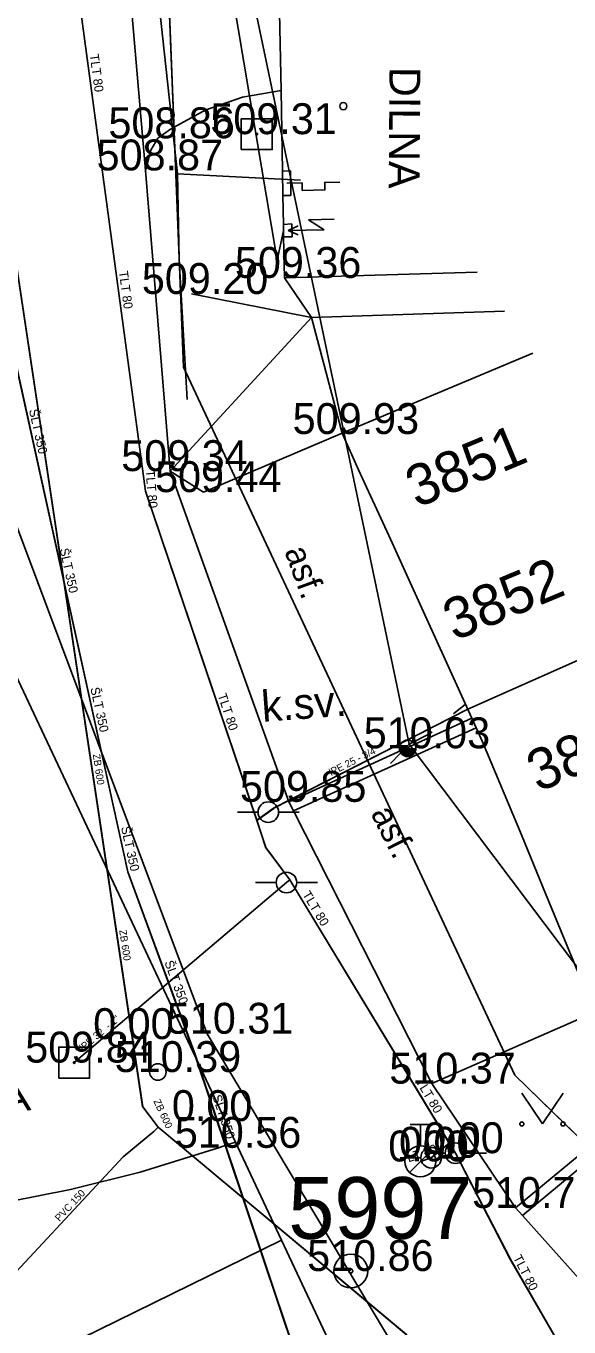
# Model space of a CAD drawing. Extents: x -669642 to -669119, y -1131006 to -1130466.
# Drawn here: x -669379.27 to -669366.1, y -1130955.97 to -1130924.38 of the extents above; entities that cross this region are included whole.
import ezdxf

# ---------------------------------------------------------------- set-up
doc = ezdxf.new("R2010")
doc.units = 0
for name, color, linetype in [('G_Bod_tecka', 7, 'Continuous'), ('G_Bod_vyska', 7, 'Continuous'), ('G_Bodove_pole', 7, 'Continuous'), ('G_Breh_Teren', 7, 'Continuous'), ('G_Budovy-znacky', 7, 'Continuous'), ('G_Budovy_Objekty', 7, 'Continuous'), ('G_Budovy_vstupy', 7, 'Continuous'), ('G_Cisla_jina', 7, 'Continuous'), ('G_Plochy_zpevnene', 7, 'Continuous'), ('G_Ploty', 7, 'Continuous'), ('G_Popisy_objektu', 7, 'Continuous'), ('G_Popisy_povrchu', 7, 'Continuous'), ('G_Poznamky_odkaz', 7, 'Continuous'), ('G_Site-Rozvadece', 7, 'Continuous'), ('G_Site-Sachty_N', 7, 'Continuous'), ('G_Site-Sloupy', 7, 'Continuous'), ('G_Site-vodovod', 7, 'Continuous'), ('G_Z_ELsilove_nadz_kotovane', 7, 'Continuous'), ('G_Z_ELsilove_podz_kotovane', 7, 'Continuous'), ('G_Z_KANAL_podz_kotovane', 7, 'Continuous'), ('G_Z_PLYNY_podz_geodeticky', 7, 'Continuous'), ('G_Z_VODA_podz_kotovane', 7, 'Continuous'), ('G_Zelen-Znacky', 7, 'Continuous'), ('Vrstva 12', 7, 'Continuous'), ('Vrstva 13', 7, 'Continuous'), ('Vrstva 25', 7, 'Continuous'), ('Vrstva 26', 7, 'Continuous'), ('Vrstva 3', 7, 'Continuous'), ('Vrstva 4', 7, 'Continuous'), ('Vrstva 5', 7, 'Continuous'), ('Vrstva 6', 7, 'Continuous'), ('Vrstva 7', 7, 'Continuous')]:
    doc.layers.add(name, color=color, linetype=linetype)

msp = doc.modelspace()

# ---------------------------------------------------------------- linework, layer by layer
at = {"layer": 'G_Bod_tecka'}
for p, q in [((-669376.07, -1130927.11), (-669376.07, -1130927.11)), ((-669373.67, -1130927.01), (-669373.67, -1130927.01)), ((-669376.37, -1130927.89), (-669376.37, -1130927.89)), ((-669373, -1130930.5), (-669373, -1130930.5)), ((-669375.25, -1130930.89), (-669375.25, -1130930.89)), ((-669371.61, -1130934.29), (-669371.61, -1130934.29)), ((-669375.77, -1130935.19), (-669375.77, -1130935.19)), ((-669374.96, -1130935.7), (-669374.96, -1130935.7)), ((-669370.01, -1130941.92), (-669370.01, -1130941.92)), ((-669372.89, -1130943.22), (-669372.89, -1130943.22)), ((-669376.86, -1130948.98), (-669376.86, -1130948.98)), ((-669374.87, -1130948.85), (-669374.87, -1130948.85)), ((-669378.1, -1130949.55), (-669378.1, -1130949.55)), ((-669376.07, -1130949.78), (-669376.07, -1130949.78)), ((-669369.42, -1130950.06), (-669369.42, -1130950.06)), ((-669374.95, -1130950.97), (-669374.95, -1130950.97)), ((-669374.6, -1130951.62), (-669374.6, -1130951.62)), ((-669369.44, -1130951.86), (-669369.44, -1130951.86)), ((-669368.85, -1130951.75), (-669368.85, -1130951.75)), ((-669369.7, -1130951.95), (-669369.7, -1130951.95)), ((-669367.39, -1130953.08), (-669367.39, -1130953.08)), ((-669371.39, -1130954.61), (-669371.39, -1130954.61))]:
    msp.add_line(p, q, dxfattribs=at)
at = {"layer": 'G_Bodove_pole'}
for radius in [0.412, 0.05]:
    msp.add_circle((-669371.39, -1130954.61), radius, dxfattribs=at)
at = {"layer": 'G_Breh_Teren'}
for p, q in [((-669373, -1130930.5), (-669372.34, -1130931.46)), ((-669372.34, -1130931.46), (-669375.77, -1130935.19)), ((-669371.6, -1130934.27), (-669374.96, -1130935.7)), ((-669374.96, -1130935.7), (-669375.77, -1130935.19)), ((-669393.9, -1130964.08), (-669373.07, -1130953.86))]:
    msp.add_line(p, q, dxfattribs=at)
msp.add_lwpolyline([(-669374.19, -1130951.48), (-669374.4, -1130951.55), (-669374.6, -1130951.62), (-669376.5, -1130952.21), (-669378.19, -1130952.63), (-669381.18, -1130953.22), (-669385.7, -1130954.04), (-669387.95, -1130954.55), (-669389.07, -1130954.85), (-669390.17, -1130955.19), (-669390.85, -1130955.47), (-669391.34, -1130955.73), (-669391.68, -1130955.96), (-669392.12, -1130956.38), (-669392.46, -1130956.87), (-669393.98, -1130959.86), (-669395.51, -1130962.84)], dxfattribs=at)
at = {"layer": 'G_Budovy-znacky'}
msp.add_circle((-669371.57, -1130926.331), 0.0875, dxfattribs=at)
at = {"layer": 'G_Budovy_Objekty'}
for p, q in [((-669373.08, -1130925.95), (-669373.05, -1130927.91)), ((-669373.05, -1130927.91), (-669373.04, -1130928.5)), ((-669373.04, -1130928.5), (-669373.02, -1130929.2)), ((-669373.02, -1130929.2), (-669373.02, -1130929.5)), ((-669373.02, -1130929.5), (-669373, -1130930.5)), ((-669368.32, -1130930.36), (-669373, -1130930.5)), ((-669366.97, -1130932.33), (-669371.6, -1130934.27)), ((-669371.2, -1130935.16), (-669371.6, -1130934.27)), ((-669369.87, -1130938.07), (-669370.47, -1130936.75)), ((-669368.45, -1130941.19), (-669368.86, -1130940.3)), ((-669368.35, -1130941.42), (-669368.45, -1130941.19)), ((-669368.19, -1130941.76), (-669368.35, -1130941.42)), ((-669367.25, -1130944.02), (-669366.72, -1130945.31))]:
    msp.add_line(p, q, dxfattribs=at)
at = {"layer": 'G_Budovy_vstupy'}
for p, q in [((-669373.13, -1130923.63), (-669373.08, -1130925.95)), ((-669371.2, -1130935.16), (-669370.47, -1130936.75)), ((-669369.87, -1130938.07), (-669368.86, -1130940.3)), ((-669368.19, -1130941.76), (-669367.25, -1130944.02)), ((-669366.72, -1130945.31), (-669365.78, -1130947.58))]:
    msp.add_line(p, q, dxfattribs=at)
at = {"layer": 'G_Plochy_zpevnene'}
for p, q in [((-669376.37, -1130927.89), (-669376.88, -1130921.94)), ((-669381.25, -1130931.86), (-669374.87, -1130948.85)), ((-669375.77, -1130935.19), (-669372.89, -1130943.22)), ((-669372.89, -1130943.22), (-669368.45, -1130941.19)), ((-669372.78, -1130943.44), (-669368.35, -1130941.42)), ((-669372.89, -1130943.22), (-669372.78, -1130943.44)), ((-669372.78, -1130943.44), (-669369.42, -1130950.06)), ((-669369.42, -1130950.06), (-669365.47, -1130948.33)), ((-669374.87, -1130948.85), (-669369.14, -1130958.46)), ((-669369.42, -1130950.06), (-669367.39, -1130953.08)), ((-669367.22, -1130953.26), (-669364.33, -1130950.86)), ((-669367.22, -1130953.26), (-669362.05, -1130959.08))]:
    msp.add_line(p, q, dxfattribs=at)
for points in [[(-669373.08, -1130925.95), (-669374.02, -1130926.11), (-669374.92, -1130926.43), (-669375.76, -1130926.89), (-669376.07, -1130927.11)], [(-669376.37, -1130927.89), (-669376.24, -1130927.4), (-669376.07, -1130927.11)], [(-669375.77, -1130935.19), (-669376.37, -1130927.89)], [(-669364.49, -1130950.67), (-669367.39, -1130953.08), (-669367.22, -1130953.26)]]:
    msp.add_lwpolyline(points, dxfattribs=at)
at = {"layer": 'G_Ploty'}
for p, q in [((-669372.34, -1130931.46), (-669375.25, -1130930.89)), ((-669372.34, -1130931.46), (-669367.66, -1130931.31)), ((-669371.6, -1130934.27), (-669372.34, -1130931.46)), ((-669382.9, -1130932.96), (-669374.19, -1130951.48)), ((-669374.19, -1130951.48), (-669373.07, -1130953.86)), ((-669373.07, -1130953.86), (-669371.55, -1130957.09))]:
    msp.add_line(p, q, dxfattribs=at)
at = {"layer": 'G_Site-Rozvadece'}
for p, q in [((-669372.85, -1130927.9), (-669373.05, -1130927.91)), ((-669372.84, -1130928.5), (-669372.85, -1130927.9)), ((-669373.04, -1130928.5), (-669372.84, -1130928.5)), ((-669371.79, -1130929.075), (-669372.416, -1130929.089)), ((-669372.416, -1130929.089), (-669372.035, -1130929.331)), ((-669372.82, -1130929.19), (-669373.02, -1130929.2)), ((-669372.667, -1130929.235), (-669372.91, -1130929.35)), ((-669372.035, -1130929.331), (-669372.91, -1130929.35)), ((-669372.91, -1130929.35), (-669372.663, -1130929.455)), ((-669372.81, -1130929.5), (-669372.82, -1130929.19)), ((-669373.02, -1130929.5), (-669372.81, -1130929.5))]:
    msp.add_line(p, q, dxfattribs=at)
msp.add_lwpolyline([(-669372.94, -1130928.2), (-669372.572, -1130928.193), (-669372.568, -1130928.376), (-669372.017, -1130928.365), (-669372.019, -1130928.182), (-669371.651, -1130928.174)], dxfattribs=at)
at = {"layer": 'G_Site-Sachty_N'}
for points in [[(-669374.045, -1130927.385), (-669373.295, -1130927.385), (-669373.295, -1130926.635), (-669374.045, -1130926.635)], [(-669378.475, -1130949.925), (-669377.725, -1130949.925), (-669377.725, -1130949.175), (-669378.475, -1130949.175)]]:
    msp.add_lwpolyline(points, close=True, dxfattribs=at)
for centre in [(-669373.67, -1130927.01), (-669378.1, -1130949.55)]:
    msp.add_circle(centre, 0.02, dxfattribs=at)
at = {"layer": 'G_Site-Sloupy'}
for centre in [(-669370.01, -1130941.92), (-669376.07, -1130949.78)]:
    msp.add_circle(centre, 0.2, dxfattribs=at)
for radius in [0.18, 0.16, 0.14, 0.12, 0.1, 0.08, 0.06, 0.04, 0.02]:
    msp.add_arc((-669370.01, -1130941.92), radius, 180, 0, dxfattribs=at)
at = {"layer": 'G_Site-vodovod'}
for p, q in [((-669373.64, -1130943.47), (-669374.14, -1130943.47)), ((-669373.14, -1130943.47), (-669372.64, -1130943.47)), ((-669373.2, -1130945.18), (-669373.7, -1130945.18)), ((-669372.7, -1130945.18), (-669372.2, -1130945.18)), ((-669369.95, -1130951.05), (-669369.45, -1130951.05)), ((-669369.7, -1130951.575), (-669369.7, -1130951.05)), ((-669369.69, -1130951.86), (-669370.19, -1130951.86)), ((-669369.965, -1130952.215), (-669369.435, -1130951.685)), ((-669369.1, -1130951.75), (-669369.6, -1130951.75)), ((-669369.19, -1130951.86), (-669368.69, -1130951.86)), ((-669368.6, -1130951.75), (-669368.1, -1130951.75))]:
    msp.add_line(p, q, dxfattribs=at)
for centre, radius in [((-669373.39, -1130943.47), 0.25), ((-669372.95, -1130945.18), 0.25), ((-669368.85, -1130951.75), 0.25), ((-669369.7, -1130951.95), 0.375), ((-669369.44, -1130951.86), 0.25)]:
    msp.add_circle(centre, radius, dxfattribs=at)
at = {"layer": 'G_Z_ELsilove_nadz_kotovane'}
for points in [[(-669376.25, -1130911.81), (-669369.973, -1130941.817)], [(-669376.01, -1130913.236), (-669373.175, -1130930.067), (-669373.018, -1130929.359)], [(-669369.973, -1130941.817), (-669369.476, -1130941.57), (-669369.414, -1130941.518)], [(-669369.973, -1130941.817), (-669370.424, -1130942.291)], [(-669369.973, -1130941.817), (-669354.283, -1130962.65)]]:
    msp.add_lwpolyline(points, dxfattribs=at)
at = {"layer": 'G_Z_ELsilove_podz_kotovane'}
for points in [[(-669391.83, -1130758.66), (-669387.04, -1130787.16), (-669380.84, -1130853.82), (-669376.27, -1130911.91), (-669375.45, -1130932.67), (-669367.41, -1130949.86), (-669354.28, -1130962.65), (-669322.79, -1130989.32), (-669305.7, -1131000.09), (-669304.07, -1131000.6)], [(-669368.899, -1130941.084), (-669368.606, -1130940.852)]]:
    msp.add_lwpolyline(points, dxfattribs=at)
at = {"layer": 'G_Z_KANAL_podz_kotovane'}
for points in [[(-669315.39, -1131000.6), (-669345.26, -1130979.82), (-669370.04, -1130956.15), (-669376.06, -1130951.12), (-669376.44, -1130950.62), (-669381.99, -1130913.61), (-669382.19, -1130912.29)], [(-669376.06, -1130951.12), (-669376.17, -1130951.22), (-669376.91, -1130951.84), (-669380.28, -1130955.45), (-669380.51, -1130955.69), (-669380.68, -1130955.84)]]:
    msp.add_lwpolyline(points, dxfattribs=at)
at = {"layer": 'G_Z_PLYNY_podz_geodeticky'}
for points in [[(-669378.34, -1130882.46), (-669377.5, -1130892.85), (-669376.38, -1130912.51), (-669376.66, -1130918.13), (-669375.59, -1130927.97), (-669375.55, -1130930.06)], [(-669375.59, -1130927.97), (-669372.61, -1130928.13)], [(-669375.55, -1130930.06), (-669375.36, -1130933.45)]]:
    msp.add_lwpolyline(points, dxfattribs=at)
at = {"layer": 'G_Z_VODA_podz_kotovane'}
for p, q in [((-669368.55, -1130940.97), (-669362.78, -1130938.4)), ((-669373.27, -1130943.38), (-669368.55, -1130940.97)), ((-669373.67, -1130943.67), (-669373.26, -1130943.38))]:
    msp.add_line(p, q, dxfattribs=at)
for points in [[(-669391.66, -1130786.81), (-669388.98, -1130811.25), (-669386.68, -1130832.57), (-669385.37, -1130847.78), (-669384.56, -1130852.58), (-669384.56, -1130855.1), (-669381.69, -1130881.23), (-669380.22, -1130906.82), (-669380.35, -1130922.88), (-669379.95, -1130930.64), (-669376.8, -1130944.92), (-669375.17, -1130949.36), (-669369.9, -1130965.09), (-669368.33, -1130970.22)], [(-669373.45, -1130944.33), (-669373.67, -1130943.67), (-669376.37, -1130935.68), (-669378.15, -1130922.46), (-669378.08, -1130920.73), (-669378.01, -1130917.57), (-669378, -1130914.5), (-669377.65, -1130907.22), (-669378.04, -1130900.78), (-669379.71, -1130886.35), (-669379.94, -1130881.96), (-669382.49, -1130854.5), (-669382.67, -1130852.57), (-669384.09, -1130842.95), (-669385.34, -1130825.89), (-669387.02, -1130812.53), (-669389.23, -1130792.08)], [(-669368.85, -1130951.75), (-669369, -1130951.51), (-669372.87, -1130945.11), (-669373.45, -1130944.33)], [(-669372.87, -1130945.11), (-669372.95, -1130945.18), (-669378.1, -1130949.55)], [(-669369, -1130951.51), (-669369.44, -1130951.86), (-669369.7, -1130951.95)], [(-669307.945, -1131000.6), (-669314.48, -1130996.96), (-669320.35, -1130993.41), (-669321.28, -1130992.94), (-669327.74, -1130988.8), (-669333.55, -1130984.56), (-669356.07, -1130965.69), (-669365.96, -1130957.03), (-669367.51, -1130954.34), (-669368.85, -1130951.75)]]:
    msp.add_lwpolyline(points, dxfattribs=at)
at = {"layer": 'G_Zelen-Znacky'}
for p, q in [((-669367.24, -1130950.29), (-669366.74, -1130951.04)), ((-669366.74, -1130951.04), (-669366.24, -1130950.29))]:
    msp.add_line(p, q, dxfattribs=at)
for centre in [(-669367.24, -1130951.04), (-669366.24, -1130951.04)]:
    msp.add_circle(centre, 0.05, dxfattribs=at)
at = {"layer": 'Vrstva 12'}
msp.add_lwpolyline([(-669376.06, -1130951.12), (-669376.17, -1130951.22), (-669376.91, -1130951.84), (-669380.28, -1130955.45), (-669380.51, -1130955.69), (-669380.678, -1130955.839)], dxfattribs=at)
at = {"layer": 'Vrstva 13'}
msp.add_lwpolyline([(-669315.39, -1131000.6), (-669345.261, -1130979.82), (-669370.044, -1130956.15), (-669376.06, -1130951.12), (-669376.436, -1130950.621), (-669381.993, -1130913.614), (-669382.192, -1130912.286)], dxfattribs=at)
at = {"layer": 'Vrstva 25'}
msp.add_line((-669368.55, -1130940.973), (-669362.783, -1130938.399), dxfattribs=at)
at = {"layer": 'Vrstva 26'}
for p, q in [((-669373.265, -1130943.376), (-669368.55, -1130940.973)), ((-669373.671, -1130943.668), (-669373.264, -1130943.377))]:
    msp.add_line(p, q, dxfattribs=at)
for points in [[(-669391.664, -1130786.81), (-669388.978, -1130811.253), (-669386.678, -1130832.566), (-669385.369, -1130847.782), (-669384.56, -1130852.58), (-669384.564, -1130855.105), (-669381.694, -1130881.226), (-669380.223, -1130906.82), (-669380.349, -1130922.883), (-669379.945, -1130930.641), (-669376.8, -1130944.921), (-669375.165, -1130949.355), (-669369.897, -1130965.087), (-669368.329, -1130970.216)], [(-669373.447, -1130944.334), (-669373.672, -1130943.667), (-669376.37, -1130935.675), (-669378.148, -1130922.46), (-669378.075, -1130920.733), (-669378.009, -1130917.569), (-669377.996, -1130914.501), (-669377.651, -1130907.219), (-669378.037, -1130900.779), (-669379.708, -1130886.353), (-669379.941, -1130881.959), (-669382.493, -1130854.498), (-669382.672, -1130852.568), (-669384.093, -1130842.945), (-669385.337, -1130825.888), (-669387.019, -1130812.528), (-669389.231, -1130792.082)], [(-669368.85, -1130951.75), (-669368.996, -1130951.51), (-669372.871, -1130945.113), (-669373.447, -1130944.334)], [(-669372.871, -1130945.113), (-669372.952, -1130945.182), (-669378.1, -1130949.55)], [(-669368.996, -1130951.51), (-669369.44, -1130951.86), (-669369.7, -1130951.95)], [(-669307.944, -1131000.6), (-669314.477, -1130996.96), (-669320.348, -1130993.408), (-669321.282, -1130992.94), (-669327.737, -1130988.804), (-669333.553, -1130984.562), (-669356.073, -1130965.685), (-669365.963, -1130957.028), (-669367.511, -1130954.339), (-669368.85, -1130951.75)]]:
    msp.add_lwpolyline(points, dxfattribs=at)
at = {"layer": 'Vrstva 5'}
for p, q in [((-669376.27, -1130911.91), (-669375.45, -1130932.67)), ((-669375.45, -1130932.67), (-669376.27, -1130911.91)), ((-669375.45, -1130932.67), (-669367.41, -1130949.86)), ((-669367.41, -1130949.86), (-669375.45, -1130932.67)), ((-669367.41, -1130949.86), (-669354.28, -1130962.65)), ((-669354.28, -1130962.65), (-669367.41, -1130949.86))]:
    msp.add_line(p, q, dxfattribs=at)
at = {"layer": 'Vrstva 6'}
for p, q in [((-669373.39, -1130943.467), (-669373.39, -1130943.467)), ((-669372.952, -1130945.182), (-669372.952, -1130945.182)), ((-669369.44, -1130951.86), (-669369.44, -1130951.86)), ((-669368.85, -1130951.75), (-669368.85, -1130951.75))]:
    msp.add_line(p, q, dxfattribs=at)
at = {"layer": 'Vrstva 7'}
msp.add_line((-669369.7, -1130951.95), (-669369.7, -1130951.95), dxfattribs=at)

# ---------------------------------------------------------------- texts
at = {"layer": 'G_Bod_vyska'}
for s, p in [('509.31', (-669374.796, -1130927.01)), ('508.86', (-669377.269, -1130927.11)), ('508.87', (-669377.556, -1130927.89)), ('509.36', (-669374.201, -1130930.5)), ('509.20', (-669376.459, -1130930.89)), ('509.93', (-669372.8, -1130934.29)), ('509.34', (-669376.958, -1130935.19)), ('509.44', (-669376.138, -1130935.7)), ('510.03', (-669371.076, -1130941.92)), ('509.85', (-669374.078, -1130943.22)), ('0.00', (-669377.64, -1130948.98)), ('510.31', (-669375.852, -1130948.85)), ('509.84', (-669379.288, -1130949.55)), ('510.39', (-669377.116, -1130949.78)), ('510.37', (-669370.454, -1130950.06)), ('0.00', (-669375.73, -1130950.97)), ('510.56', (-669375.658, -1130951.62)), ('0.00', (-669370.48, -1130951.95)), ('0.00', (-669370.22, -1130951.86)), ('0.00', (-669369.63, -1130951.75)), ('510.70', (-669368.446, -1130953.08)), ('510.86', (-669372.448, -1130954.61))]:
    msp.add_text(s, height=0.75, dxfattribs=at).set_placement(p)
at = {"layer": 'G_Bodove_pole'}
msp.add_text('5997', height=1.5, dxfattribs=at).set_placement((-669372.904, -1130953.83))
at = {"layer": 'G_Cisla_jina'}
for s, p in [('3851', (-669369.785, -1130936.093)), ('3852', (-669368.876, -1130939.323)), ('3853', (-669366.846, -1130942.993))]:
    msp.add_text(s, height=1, rotation=22.6937, dxfattribs=at).set_placement(p)
at = {"layer": 'G_Popisy_objektu'}
msp.add_text('DILNA', height=0.75, rotation=269.5822, dxfattribs=at).set_placement((-669370.449, -1130925.376))
at = {"layer": 'G_Popisy_povrchu'}
for rotation, p in [(290.1262, (-669373.005, -1130937.131)), (296.9259, (-669370.917, -1130943.5))]:
    msp.add_text('asf.', height=0.6, rotation=rotation, dxfattribs=at).set_placement(p)
at = {"layer": 'G_Poznamky_odkaz'}
for s, rotation, p in [('k.sv.', 4.2356, (-669373.529, -1130941.279)), ('ŠACHTA', 11.1848, (-669383.124, -1130951.488))]:
    msp.add_text(s, height=0.75, rotation=rotation, dxfattribs=at).set_placement(p)
at = {"layer": 'Vrstva 3'}
for s, rotation, p in [('ZB 600', 278.595, (-669377.649, -1130942.071)), ('ZB 600', 278.5548, (-669377.008, -1130946.339)), ('ZB 600', 295.0132, (-669376.183, -1130950.486)), ('PVC 150', 47.0081, (-669378.458, -1130953.421))]:
    msp.add_text(s, height=0.1755, rotation=rotation, dxfattribs=at).set_placement(p)
at = {"layer": 'Vrstva 4'}
for s, height, rotation, p in [('TLT 80', 0.2194, 277.6658, (-669377.724, -1130925.079)), ('TLT 80', 0.2194, 277.6658, (-669377.016, -1130930.343)), ('ŠLT 350', 0.2194, 282.4354, (-669379.198, -1130933.709)), ('TLT 80', 0.2194, 274.6633, (-669376.368, -1130935.17)), ('ŠLT 350', 0.2194, 282.4354, (-669378.454, -1130937.086)), ('ŠLT 350', 0.2194, 282.4354, (-669377.71, -1130940.463)), ('TLT 80', 0.2194, 288.6426, (-669374.623, -1130940.629)), ('lPE 25 - 3/4"', 0.17551, 26.811, (-669371.863, -1130942.593)), ('ŠLT 350', 0.2194, 282.4074, (-669376.966, -1130943.84)), ('TLT 80', 0.2194, 301.1861, (-669372.574, -1130945.467)), ('ŠLT 350', 0.2194, 290.2355, (-669375.915, -1130947.117)), ('lPE 32  - 1"', 0.17551, 40.2819, (-669377.881, -1130949.282)), ('TLT 80', 0.2194, 301.1861, (-669369.822, -1130950.01)), ('ŠLT 350', 0.2194, 288.4758, (-669374.75, -1130950.373)), ('LT 80', 0.2194, 19.1026, (-669369.986, -1130951.975)), ('TLT 80', 0.2194, 297.606, (-669367.458, -1130954.288))]:
    msp.add_text(s, height=height, rotation=rotation, dxfattribs=at).set_placement(p)

doc.saveas('drawing.dxf')
